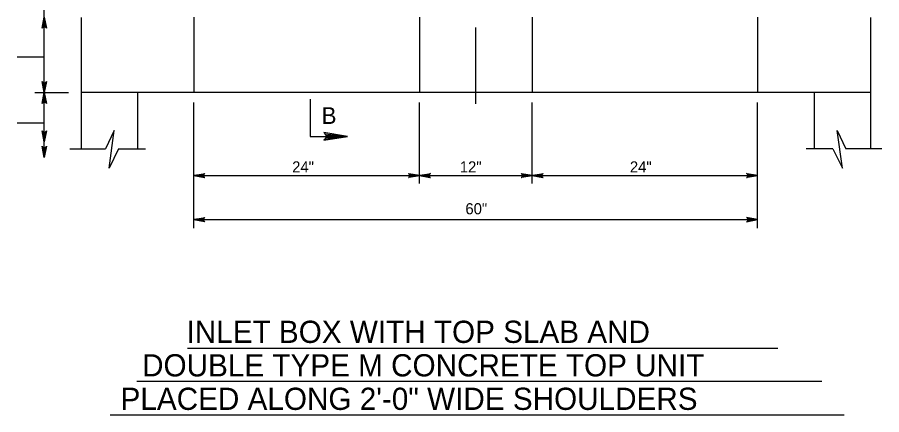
# Model space of a CAD drawing. Extents: x 2087776 to 2104538, y 970919 to 982612.
# Drawn here: x 2091955 to 2092721, y 973915 to 974267 of the extents above; entities that cross this region are included whole.
import ezdxf

# ---------------------------------------------------------------- set-up
doc = ezdxf.new("R2010")
doc.units = 0
doc.layers.add('1', color=7, linetype='Continuous')

msp = doc.modelspace()

# ---------------------------------------------------------------- linework, layer by layer
at = {"layer": '1'}
for p, q in [((2091978.7, 974142.99), (2091978.7, 974367.03)), ((2092111.37, 974267.2), (2092111.37, 974200.53)), ((2092311.37, 974267.2), (2092311.37, 974200.53)), ((2092411.37, 974267.2), (2092411.37, 974200.53)), ((2092611.37, 974267.2), (2092611.37, 974200.53)), ((2092011.37, 974267.03), (2092011.37, 974150.53)), ((2092711.37, 974267.03), (2092711.37, 974150.53)), ((2092361.37, 974190.5), (2092361.37, 974258.19)), ((2091954.76, 974232.03), (2091978.7, 974232.03)), ((2091970.25, 974200.53), (2092000.12, 974200.53)), ((2092711.37, 974200.53), (2092011.37, 974200.53)), ((2092061.37, 974200.53), (2092061.37, 974150.52)), ((2092661.37, 974200.53), (2092661.37, 974150.52)), ((2092111.37, 974080.35), (2092111.37, 974191.46)), ((2092311.37, 974119.77), (2092311.37, 974191.46)), ((2092411.37, 974119.77), (2092411.37, 974191.46)), ((2092611.37, 974080.35), (2092611.37, 974191.46)), ((2091954.76, 974173.54), (2091978.7, 974173.54)), ((2092001.32, 974150.53), (2092033.01, 974150.53)), ((2092044.56, 974150.52), (2092068.45, 974150.52)), ((2092678.17, 974150.52), (2092654.28, 974150.52)), ((2092721.41, 974150.53), (2092689.72, 974150.53)), ((2092111.37, 974126.83), (2092611.37, 974126.83)), ((2092111.37, 974087.79), (2092611.37, 974087.79)), ((2092105.79, 973973.88), (2092629.4, 973973.88)), ((2092060.64, 973944.5), (2092668.21, 973944.5)), ((2092037.04, 973914.91), (2092688.22, 973914.91))]:
    msp.add_line(p, q, dxfattribs=at)
for points in [[(2091978.7, 974267.2), (2091980.54, 974257.41), (2091980.28, 974257.79), (2091980.02, 974258.16), (2091979.69, 974258.36), (2091979.36, 974258.55), (2091979.03, 974258.61), (2091978.7, 974258.67), (2091978.38, 974258.61), (2091978.05, 974258.55), (2091977.72, 974258.36), (2091977.39, 974258.16), (2091977.13, 974257.79), (2091976.87, 974257.41), (2091978.7, 974267.2), (2091977.13, 974257.79), (2091977.39, 974258.16), (2091978.7, 974267.2), (2091977.72, 974258.36), (2091978.05, 974258.55), (2091978.7, 974267.2), (2091978.38, 974258.61), (2091978.7, 974258.67), (2091978.7, 974267.2), (2091979.03, 974258.61), (2091979.36, 974258.55), (2091978.7, 974267.2), (2091979.69, 974258.36), (2091980.02, 974258.16), (2091978.7, 974267.2), (2091980.28, 974257.79)], [(2091978.7, 974200.53), (2091976.87, 974210.31), (2091977.13, 974209.93), (2091977.39, 974209.56), (2091977.72, 974209.36), (2091978.05, 974209.17), (2091978.38, 974209.11), (2091978.7, 974209.06), (2091979.03, 974209.11), (2091979.36, 974209.17), (2091979.69, 974209.36), (2091980.02, 974209.56), (2091980.28, 974209.93), (2091980.54, 974210.31), (2091978.7, 974200.53), (2091980.28, 974209.93), (2091980.02, 974209.56), (2091978.7, 974200.53), (2091979.69, 974209.36), (2091979.36, 974209.17), (2091978.7, 974200.53), (2091979.03, 974209.11), (2091978.7, 974209.06), (2091978.7, 974200.53), (2091978.38, 974209.11), (2091978.05, 974209.17), (2091978.7, 974200.53), (2091977.72, 974209.36), (2091977.39, 974209.56), (2091978.7, 974200.53), (2091977.13, 974209.93)], [(2091978.7, 974200.53), (2091980.54, 974190.74), (2091980.28, 974191.12), (2091980.02, 974191.49), (2091979.69, 974191.69), (2091979.36, 974191.88), (2091979.03, 974191.94), (2091978.7, 974192), (2091978.38, 974191.94), (2091978.05, 974191.88), (2091977.72, 974191.69), (2091977.39, 974191.49), (2091977.13, 974191.12), (2091976.87, 974190.74), (2091978.7, 974200.53), (2091977.13, 974191.12), (2091977.39, 974191.49), (2091978.7, 974200.53), (2091977.72, 974191.69), (2091978.05, 974191.88), (2091978.7, 974200.53), (2091978.38, 974191.94), (2091978.7, 974192), (2091978.7, 974200.53), (2091979.03, 974191.94), (2091979.36, 974191.88), (2091978.7, 974200.53), (2091979.69, 974191.69), (2091980.02, 974191.49), (2091978.7, 974200.53), (2091980.28, 974191.12)], [(2092214.64, 974194.59), (2092214.64, 974161.52), (2092247.71, 974161.52)], [(2091978.7, 974156.74), (2091976.87, 974166.53), (2091977.13, 974166.15), (2091977.39, 974165.77), (2091977.72, 974165.58), (2091978.05, 974165.38), (2091978.38, 974165.33), (2091978.7, 974165.27), (2091979.03, 974165.33), (2091979.36, 974165.38), (2091979.69, 974165.58), (2091980.02, 974165.77), (2091980.28, 974166.15), (2091980.54, 974166.53), (2091978.7, 974156.74), (2091980.28, 974166.15), (2091980.02, 974165.77), (2091978.7, 974156.74), (2091979.69, 974165.58), (2091979.36, 974165.38), (2091978.7, 974156.74), (2091979.03, 974165.33), (2091978.7, 974165.27), (2091978.7, 974156.74), (2091978.38, 974165.33), (2091978.05, 974165.38), (2091978.7, 974156.74), (2091977.72, 974165.58), (2091977.39, 974165.77), (2091978.7, 974156.74), (2091977.13, 974166.15)], [(2092044.55, 974150.53), (2092036.23, 974133.51), (2092040.75, 974166.81), (2092033.01, 974150.53)], [(2092227.68, 974159.02), (2092228.43, 974160.46), (2092247.71, 974161.52), (2092227.68, 974159.02), (2092226.66, 974158.13), (2092247.71, 974161.52), (2092228.44, 974162.48), (2092227.75, 974163.91), (2092247.71, 974161.52), (2092226.66, 974164.87), (2092227.75, 974163.91)], [(2092678.18, 974150.53), (2092686.51, 974133.51), (2092681.98, 974166.81), (2092689.72, 974150.53)], [(2091978.7, 974142.99), (2091976.87, 974152.78), (2091977.13, 974152.4), (2091977.39, 974152.02), (2091977.72, 974151.83), (2091978.05, 974151.63), (2091978.38, 974151.58), (2091978.7, 974151.52), (2091979.03, 974151.58), (2091979.36, 974151.63), (2091979.69, 974151.83), (2091980.02, 974152.02), (2091980.28, 974152.4), (2091980.54, 974152.78), (2091978.7, 974142.99), (2091980.28, 974152.4), (2091980.02, 974152.02), (2091978.7, 974142.99), (2091979.69, 974151.83), (2091979.36, 974151.63), (2091978.7, 974142.99), (2091979.03, 974151.58), (2091978.7, 974151.52), (2091978.7, 974142.99), (2091978.38, 974151.58), (2091978.05, 974151.63), (2091978.7, 974142.99), (2091977.72, 974151.83), (2091977.39, 974152.02), (2091978.7, 974142.99), (2091977.13, 974152.4)], [(2092111.37, 974126.83), (2092121.15, 974128.67), (2092120.77, 974128.41), (2092120.4, 974128.14), (2092120.2, 974127.82), (2092120.01, 974127.49), (2092119.95, 974127.16), (2092119.9, 974126.83), (2092119.95, 974126.5), (2092120.01, 974126.18), (2092120.2, 974125.85), (2092120.4, 974125.52), (2092120.77, 974125.26), (2092121.15, 974125), (2092111.37, 974126.83), (2092120.77, 974125.26), (2092120.4, 974125.52), (2092111.37, 974126.83), (2092120.2, 974125.85), (2092120.01, 974126.18), (2092111.37, 974126.83), (2092119.95, 974126.5), (2092119.9, 974126.83), (2092111.37, 974126.83), (2092119.95, 974127.16), (2092120.01, 974127.49), (2092111.37, 974126.83), (2092120.2, 974127.82), (2092120.4, 974128.14), (2092111.37, 974126.83), (2092120.77, 974128.41)], [(2092311.37, 974126.83), (2092301.58, 974125), (2092301.96, 974125.26), (2092302.33, 974125.52), (2092302.53, 974125.85), (2092302.72, 974126.18), (2092302.78, 974126.5), (2092302.84, 974126.83), (2092302.78, 974127.16), (2092302.72, 974127.49), (2092302.53, 974127.82), (2092302.33, 974128.14), (2092301.96, 974128.41), (2092301.58, 974128.67), (2092311.37, 974126.83), (2092301.96, 974128.41), (2092302.33, 974128.14), (2092311.37, 974126.83), (2092302.53, 974127.82), (2092302.72, 974127.49), (2092311.37, 974126.83), (2092302.78, 974127.16), (2092302.84, 974126.83), (2092311.37, 974126.83), (2092302.78, 974126.5), (2092302.72, 974126.18), (2092311.37, 974126.83), (2092302.53, 974125.85), (2092302.33, 974125.52), (2092311.37, 974126.83), (2092301.96, 974125.26)], [(2092311.37, 974126.83), (2092321.15, 974128.67), (2092320.77, 974128.41), (2092320.4, 974128.14), (2092320.2, 974127.82), (2092320.01, 974127.49), (2092319.95, 974127.16), (2092319.9, 974126.83), (2092319.95, 974126.5), (2092320.01, 974126.18), (2092320.2, 974125.85), (2092320.4, 974125.52), (2092320.77, 974125.26), (2092321.15, 974125), (2092311.37, 974126.83), (2092320.77, 974125.26), (2092320.4, 974125.52), (2092311.37, 974126.83), (2092320.2, 974125.85), (2092320.01, 974126.18), (2092311.37, 974126.83), (2092319.95, 974126.5), (2092319.9, 974126.83), (2092311.37, 974126.83), (2092319.95, 974127.16), (2092320.01, 974127.49), (2092311.37, 974126.83), (2092320.2, 974127.82), (2092320.4, 974128.14), (2092311.37, 974126.83), (2092320.77, 974128.41)], [(2092411.37, 974126.83), (2092401.58, 974125), (2092401.96, 974125.26), (2092402.33, 974125.52), (2092402.53, 974125.85), (2092402.72, 974126.18), (2092402.78, 974126.5), (2092402.84, 974126.83), (2092402.78, 974127.16), (2092402.72, 974127.49), (2092402.53, 974127.82), (2092402.33, 974128.14), (2092401.96, 974128.41), (2092401.58, 974128.67), (2092411.37, 974126.83), (2092401.96, 974128.41), (2092402.33, 974128.14), (2092411.37, 974126.83), (2092402.53, 974127.82), (2092402.72, 974127.49), (2092411.37, 974126.83), (2092402.78, 974127.16), (2092402.84, 974126.83), (2092411.37, 974126.83), (2092402.78, 974126.5), (2092402.72, 974126.18), (2092411.37, 974126.83), (2092402.53, 974125.85), (2092402.33, 974125.52), (2092411.37, 974126.83), (2092401.96, 974125.26)], [(2092411.37, 974126.83), (2092421.15, 974128.67), (2092420.77, 974128.41), (2092420.4, 974128.14), (2092420.2, 974127.82), (2092420.01, 974127.49), (2092419.95, 974127.16), (2092419.9, 974126.83), (2092419.95, 974126.5), (2092420.01, 974126.18), (2092420.2, 974125.85), (2092420.4, 974125.52), (2092420.77, 974125.26), (2092421.15, 974125), (2092411.37, 974126.83), (2092420.77, 974125.26), (2092420.4, 974125.52), (2092411.37, 974126.83), (2092420.2, 974125.85), (2092420.01, 974126.18), (2092411.37, 974126.83), (2092419.95, 974126.5), (2092419.9, 974126.83), (2092411.37, 974126.83), (2092419.95, 974127.16), (2092420.01, 974127.49), (2092411.37, 974126.83), (2092420.2, 974127.82), (2092420.4, 974128.14), (2092411.37, 974126.83), (2092420.77, 974128.41)], [(2092611.37, 974126.83), (2092601.58, 974125), (2092601.96, 974125.26), (2092602.33, 974125.52), (2092602.53, 974125.85), (2092602.72, 974126.18), (2092602.78, 974126.5), (2092602.84, 974126.83), (2092602.78, 974127.16), (2092602.72, 974127.49), (2092602.53, 974127.82), (2092602.33, 974128.14), (2092601.96, 974128.41), (2092601.58, 974128.67), (2092611.37, 974126.83), (2092601.96, 974128.41), (2092602.33, 974128.14), (2092611.37, 974126.83), (2092602.53, 974127.82), (2092602.72, 974127.49), (2092611.37, 974126.83), (2092602.78, 974127.16), (2092602.84, 974126.83), (2092611.37, 974126.83), (2092602.78, 974126.5), (2092602.72, 974126.18), (2092611.37, 974126.83), (2092602.53, 974125.85), (2092602.33, 974125.52), (2092611.37, 974126.83), (2092601.96, 974125.26)], [(2092111.37, 974087.79), (2092121.15, 974089.63), (2092120.77, 974089.37), (2092120.4, 974089.1), (2092120.2, 974088.78), (2092120.01, 974088.45), (2092119.95, 974088.12), (2092119.9, 974087.79), (2092119.95, 974087.46), (2092120.01, 974087.14), (2092120.2, 974086.81), (2092120.4, 974086.48), (2092120.77, 974086.22), (2092121.15, 974085.96), (2092111.37, 974087.79), (2092120.77, 974086.22), (2092120.4, 974086.48), (2092111.37, 974087.79), (2092120.2, 974086.81), (2092120.01, 974087.14), (2092111.37, 974087.79), (2092119.95, 974087.46), (2092119.9, 974087.79), (2092111.37, 974087.79), (2092119.95, 974088.12), (2092120.01, 974088.45), (2092111.37, 974087.79), (2092120.2, 974088.78), (2092120.4, 974089.1), (2092111.37, 974087.79), (2092120.77, 974089.37)], [(2092611.37, 974087.79), (2092601.58, 974089.63), (2092601.96, 974089.37), (2092602.33, 974089.1), (2092602.53, 974088.78), (2092602.72, 974088.45), (2092602.78, 974088.12), (2092602.84, 974087.79), (2092602.78, 974087.46), (2092602.72, 974087.14), (2092602.53, 974086.81), (2092602.33, 974086.48), (2092601.96, 974086.22), (2092601.58, 974085.96), (2092611.37, 974087.79), (2092601.96, 974086.22), (2092602.33, 974086.48), (2092611.37, 974087.79), (2092602.53, 974086.81), (2092602.72, 974087.14), (2092611.37, 974087.79), (2092602.78, 974087.46), (2092602.84, 974087.79), (2092611.37, 974087.79), (2092602.78, 974088.12), (2092602.72, 974088.45), (2092611.37, 974087.79), (2092602.53, 974088.78), (2092602.33, 974089.1), (2092611.37, 974087.79), (2092601.96, 974089.37)]]:
    msp.add_lwpolyline(points, dxfattribs=at)

# ---------------------------------------------------------------- texts
for s, height, p in [('B', 14.76, (2092224.69, 974172.63)), ('24"', 9.843, (2092198.54, 974129.6)), ('12"', 9.843, (2092347.21, 974129.6)), ('24"', 9.843, (2092498.07, 974129.6)), ('60"', 9.843, (2092352.19, 974092.51)), ('INLET BOX WITH TOP SLAB AND', 19.685, (2092104.88, 973978.53)), ('DOUBLE TYPE M CONCRETE TOP UNIT', 19.685, (2092065.43, 973948.85)), ('PLACED ALONG 2\'-0" WIDE SHOULDERS', 19.685, (2092046.37, 973919.16))]:
    msp.add_text(s, height=height, dxfattribs=at).set_placement(p)

doc.saveas('drawing.dxf')
